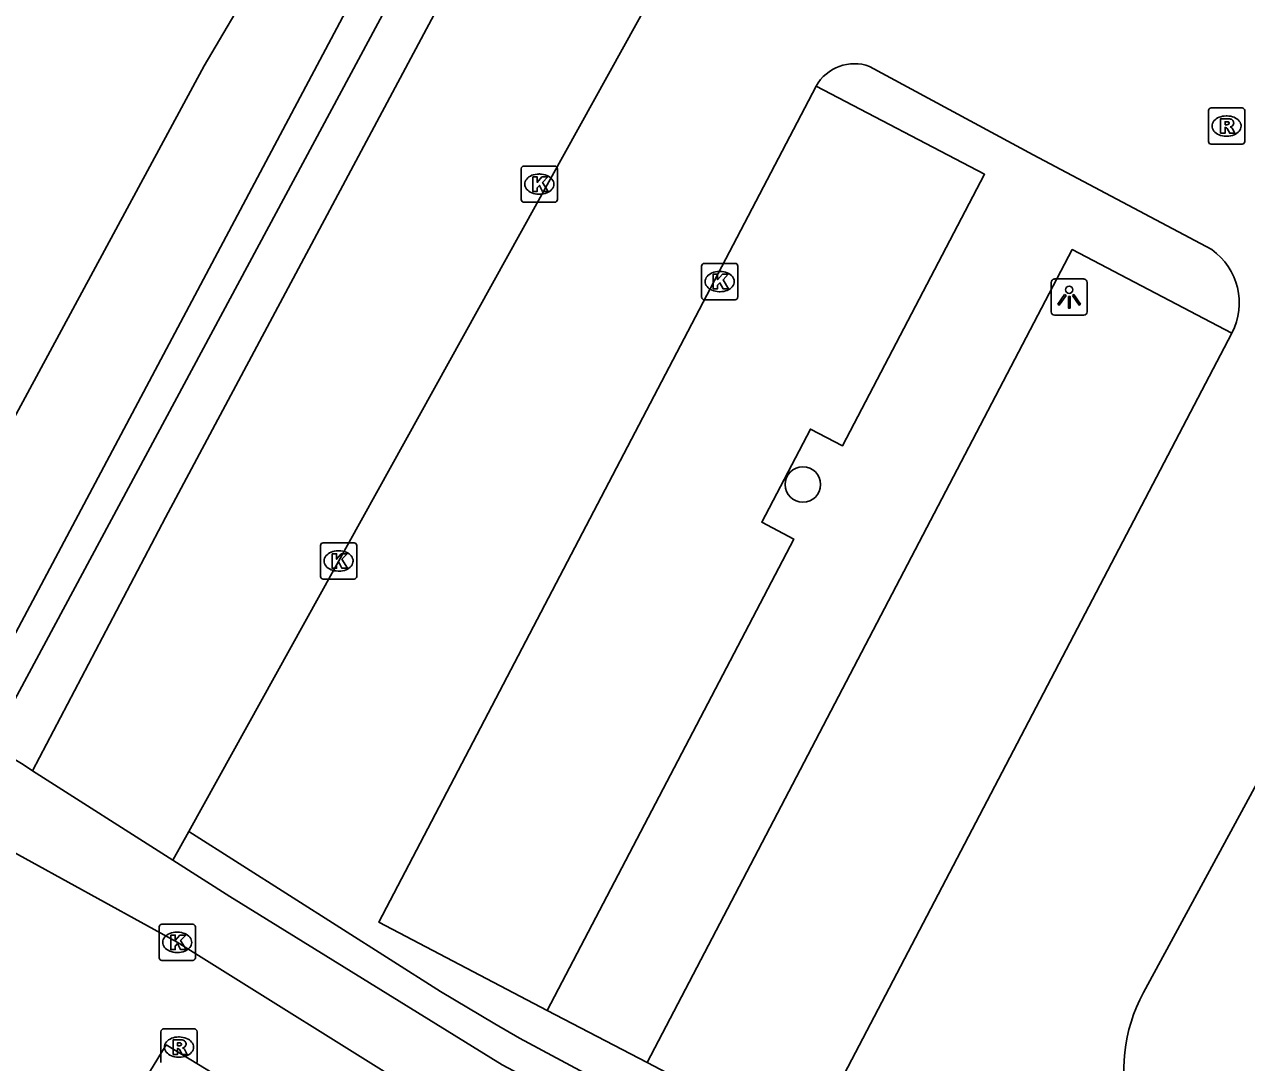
# Model space of a CAD drawing. Extents: x 159489 to 160304, y 383826 to 384530.
# Drawn here: x 159816.26 to 159850, y 384002.82 to 384031.47 of the extents above; entities that cross this region are included whole.
import ezdxf

# ---------------------------------------------------------------- set-up
doc = ezdxf.new("R2010")
doc.units = 0
for name, color, linetype in [('IMGEO_Boom', 7, 'Continuous'), ('IMGEO_Fietspad_gesloten', 7, 'Continuous'), ('IMGEO_Haag', 7, 'Continuous'), ('IMGEO_Kolk', 7, 'Continuous'), ('IMGEO_Lichtpunt', 7, 'Continuous'), ('IMGEO_OVBaan_gesloten', 7, 'Continuous'), ('IMGEO_Parkeervlak_open', 7, 'Continuous'), ('IMGEO_Rijbaan_lokaal_open', 7, 'Continuous'), ('IMGEO_Rioolput', 7, 'Continuous'), ('IMGEO_Voetpad_open', 7, 'Continuous')]:
    doc.layers.add(name, color=color, linetype=linetype)

msp = doc.modelspace()

# ---------------------------------------------------------------- linework, layer by layer
at = {"layer": 'IMGEO_Boom'}
msp.add_circle((159837.749, 384018.776), 0.489, dxfattribs=at)
at = {"layer": 'IMGEO_Fietspad_gesloten'}
for points in [[(159810.974, 384011.376), (159812.526, 384010.519), (159814.236, 384009.579), (159815.453, 384008.909), (159820.478, 384006.14), (159827.511, 384001.747), (159829.267, 384000.762), (159914.789, 383954.987)], [(159817.026, 383998.148), (159820.176, 384003.31), (159821.912, 384002.251)]]:
    msp.add_lwpolyline(points, dxfattribs=at)
at = {"layer": 'IMGEO_Haag'}
msp.add_lwpolyline([(159814.597, 384012.024), (159831.482, 384043.804)], dxfattribs=at)
at = {"layer": 'IMGEO_Kolk'}
for p, q in [((159829.972, 384026.64), (159829.972, 384027.492)), ((159830.047, 384027.566), (159830.899, 384027.566)), ((159830.973, 384027.492), (159830.973, 384026.64)), ((159830.46, 384027.346), (159830.485, 384027.346)), ((159830.483, 384026.786), (159830.458, 384026.786)), ((159830.899, 384026.566), (159830.047, 384026.566)), ((159834.952, 384023.951), (159834.952, 384024.803)), ((159835.027, 384024.877), (159835.879, 384024.877)), ((159835.953, 384024.803), (159835.953, 384023.951)), ((159835.44, 384024.657), (159835.465, 384024.657)), ((159835.463, 384024.097), (159835.438, 384024.097)), ((159835.879, 384023.877), (159835.027, 384023.877)), ((159824.431, 384016.24), (159824.431, 384017.092)), ((159824.506, 384017.166), (159825.358, 384017.166)), ((159825.432, 384017.092), (159825.432, 384016.24)), ((159824.919, 384016.946), (159824.944, 384016.946)), ((159824.942, 384016.386), (159824.917, 384016.386)), ((159825.358, 384016.166), (159824.506, 384016.166)), ((159819.977, 384005.714), (159819.977, 384006.566)), ((159820.052, 384006.64), (159820.904, 384006.64)), ((159820.978, 384006.566), (159820.978, 384005.714)), ((159820.465, 384006.42), (159820.49, 384006.42)), ((159820.904, 384005.64), (159820.052, 384005.64)), ((159820.488, 384005.86), (159820.463, 384005.86))]:
    msp.add_line(p, q, dxfattribs=at)
for points in [[(159829.972, 384026.64), (159829.972, 384027.492)], [(159830.047, 384027.566), (159830.899, 384027.566)], [(159830.973, 384027.492), (159830.973, 384026.64)], [(159830.293, 384027.266), (159830.416, 384027.266), (159830.416, 384027.115), (159830.546, 384027.266), (159830.71, 384027.266), (159830.564, 384027.115), (159830.717, 384026.866), (159830.565, 384026.866), (159830.48, 384027.03), (159830.416, 384026.963), (159830.416, 384026.866), (159830.293, 384026.866), (159830.293, 384027.266)], [(159830.899, 384026.566), (159830.047, 384026.566)], [(159834.952, 384023.951), (159834.952, 384024.803)], [(159835.027, 384024.877), (159835.879, 384024.877)], [(159835.953, 384024.803), (159835.953, 384023.951)], [(159835.273, 384024.577), (159835.396, 384024.577), (159835.396, 384024.426), (159835.526, 384024.577), (159835.69, 384024.577), (159835.544, 384024.426), (159835.697, 384024.177), (159835.545, 384024.177), (159835.46, 384024.341), (159835.396, 384024.274), (159835.396, 384024.177), (159835.273, 384024.177), (159835.273, 384024.577)], [(159835.879, 384023.877), (159835.027, 384023.877)], [(159824.431, 384016.24), (159824.431, 384017.092)], [(159824.506, 384017.166), (159825.358, 384017.166)], [(159825.432, 384017.092), (159825.432, 384016.24)], [(159824.752, 384016.866), (159824.875, 384016.866), (159824.875, 384016.715), (159825.005, 384016.866), (159825.169, 384016.866), (159825.023, 384016.715), (159825.176, 384016.466), (159825.024, 384016.466), (159824.939, 384016.63), (159824.875, 384016.563), (159824.875, 384016.466), (159824.752, 384016.466), (159824.752, 384016.866)], [(159825.358, 384016.166), (159824.506, 384016.166)], [(159819.977, 384005.714), (159819.977, 384006.566)], [(159820.052, 384006.64), (159820.904, 384006.64)], [(159820.978, 384006.566), (159820.978, 384005.714)], [(159820.298, 384006.34), (159820.421, 384006.34), (159820.421, 384006.189), (159820.551, 384006.34), (159820.715, 384006.34), (159820.569, 384006.189), (159820.722, 384005.94), (159820.57, 384005.94), (159820.485, 384006.104), (159820.421, 384006.037), (159820.421, 384005.94), (159820.298, 384005.94), (159820.298, 384006.34)], [(159820.904, 384005.64), (159820.052, 384005.64)]]:
    msp.add_lwpolyline(points, dxfattribs=at)
for centre, start, end in [((159830.049, 384027.49), 91.552, 178.448), ((159830.049, 384027.49), 91.552, 178.448), ((159830.897, 384027.49), 1.552, 88.448), ((159830.897, 384027.49), 1.552, 88.448), ((159830.049, 384026.642), 181.552, 268.448), ((159830.049, 384026.642), 181.552, 268.448), ((159830.897, 384026.642), 271.552, 358.448), ((159830.897, 384026.642), 271.552, 358.448), ((159835.029, 384024.801), 91.552, 178.448), ((159835.029, 384024.801), 91.552, 178.448), ((159835.877, 384024.801), 1.552, 88.448), ((159835.877, 384024.801), 1.552, 88.448), ((159835.029, 384023.953), 181.552, 268.448), ((159835.029, 384023.953), 181.552, 268.448), ((159835.877, 384023.953), 271.552, 358.448), ((159835.877, 384023.953), 271.552, 358.448), ((159824.508, 384017.09), 91.552, 178.448), ((159824.508, 384017.09), 91.552, 178.448), ((159825.356, 384017.09), 1.552, 88.448), ((159825.356, 384017.09), 1.552, 88.448), ((159824.508, 384016.242), 181.552, 268.448), ((159824.508, 384016.242), 181.552, 268.448), ((159825.356, 384016.242), 271.552, 358.448), ((159825.356, 384016.242), 271.552, 358.448), ((159820.054, 384006.564), 91.552, 178.448), ((159820.054, 384006.564), 91.552, 178.448), ((159820.902, 384006.564), 1.552, 88.448), ((159820.902, 384006.564), 1.552, 88.448), ((159820.054, 384005.716), 181.552, 268.448), ((159820.054, 384005.716), 181.552, 268.448), ((159820.902, 384005.716), 271.552, 358.448), ((159820.902, 384005.716), 271.552, 358.448)]:
    msp.add_arc(centre, 0.0765, start, end, dxfattribs=at)
for centre, major_axis, ratio, start_param, end_param in [((159830.459, 384027.066), (-0.387, 0.002), 0.722429, 4.712389, 7.853982), ((159830.484, 384027.066), (-0.39, 0.002), 0.717154, 1.570796, 4.712389), ((159835.439, 384024.377), (-0.387, 0.002), 0.722429, 4.712389, 7.853982), ((159835.464, 384024.377), (-0.39, 0.002), 0.717154, 1.570796, 4.712389), ((159824.918, 384016.666), (-0.387, 0.002), 0.722429, 4.712389, 7.853982), ((159824.943, 384016.666), (-0.39, 0.002), 0.717154, 1.570796, 4.712389), ((159820.464, 384006.14), (-0.387, 0.002), 0.722429, 4.712389, 7.853982), ((159820.489, 384006.14), (-0.39, 0.002), 0.717154, 1.570796, 4.712389)]:
    msp.add_ellipse(centre, major_axis=major_axis, ratio=ratio, start_param=start_param, end_param=end_param, dxfattribs=at)
at = {"layer": 'IMGEO_Lichtpunt'}
for p, q in [((159845.503, 384024.448), (159844.695, 384024.448)), ((159845.503, 384024.448), (159844.695, 384024.448)), ((159844.601, 384024.353), (159844.601, 384023.546)), ((159844.601, 384024.353), (159844.601, 384023.546)), ((159845.597, 384023.546), (159845.597, 384024.353)), ((159845.597, 384023.546), (159845.597, 384024.353)), ((159844.695, 384023.452), (159845.503, 384023.452)), ((159844.695, 384023.452), (159845.503, 384023.452))]:
    msp.add_line(p, q, dxfattribs=at)
for points in [[(159844.975, 384024.017), (159845.014, 384023.989), (159844.826, 384023.727), (159844.788, 384023.754), (159844.975, 384024.017)], [(159845.077, 384023.969), (159845.124, 384023.969), (159845.124, 384023.647), (159845.077, 384023.647), (159845.077, 384023.969)], [(159845.187, 384023.989), (159845.225, 384024.016), (159845.412, 384023.754), (159845.373, 384023.726), (159845.187, 384023.989)]]:
    msp.add_lwpolyline(points, dxfattribs=at)
msp.add_circle((159845.1, 384024.151), 0.0994, dxfattribs=at)
for centre, start, end in [((159844.695, 384024.353), 90, 180), ((159844.695, 384024.353), 90, 180), ((159845.503, 384024.353), 0, 90), ((159845.503, 384024.353), 0, 90), ((159844.695, 384023.546), 180, 270), ((159844.695, 384023.546), 180, 270), ((159845.503, 384023.546), 270, 0), ((159845.503, 384023.546), 270, 360)]:
    msp.add_arc(centre, 0.0946, start, end, dxfattribs=at)
at = {"layer": 'IMGEO_OVBaan_gesloten'}
msp.add_lwpolyline([(159825.117, 384037.509), (159822.613, 384032.7), (159821.217, 384030.334), (159812.088, 384013.422)], dxfattribs=at)
at = {"layer": 'IMGEO_Parkeervlak_open'}
for points in [[(159838.114, 384029.773), (159842.766, 384027.339), (159838.842, 384019.84), (159837.956, 384020.304), (159836.612, 384017.734), (159837.498, 384017.271), (159830.692, 384004.263)], [(159833.446, 384002.823), (159845.185, 384025.259), (159849.589, 384022.955)], [(159820.795, 384009.203), (159820.356, 384008.411)]]:
    msp.add_lwpolyline(points, dxfattribs=at)
at = {"layer": 'IMGEO_Rijbaan_lokaal_open'}
for points in [[(159860.731, 384081.261), (159820.795, 384009.203)], [(159839.591, 384030.317), (159844.105, 384027.879), (159849.035, 384025.258)], [(159830.692, 384004.263), (159826.04, 384006.697), (159838.114, 384029.773)], [(159849.589, 384022.955), (159837.85, 384000.518), (159833.446, 384002.823)], [(159847.152, 384004.753), (159852.866, 384015.29)], [(159820.795, 384009.203), (159827.743, 384004.781), (159829.246, 384003.895), (159829.923, 384003.496), (159832.481, 384002.124)], [(159833.446, 384002.823), (159830.692, 384004.263)]]:
    msp.add_lwpolyline(points, dxfattribs=at)
for centre, radius, start, end in [((159839.175, 384029.17), 1.22, 70.0516, 150.3873), ((159847.993, 384023.789), 1.801, 332.4057, 54.646), ((159851.073, 384002.623), 4.462, 151.4865, 239.4211)]:
    msp.add_arc(centre, radius, start, end, dxfattribs=at)
at = {"layer": 'IMGEO_Rioolput'}
for p, q in [((159849.019, 384029.169), (159849.871, 384029.169)), ((159848.944, 384028.243), (159848.944, 384029.095)), ((159849.432, 384028.949), (159849.457, 384028.949)), ((159849.945, 384029.095), (159849.945, 384028.243)), ((159849.871, 384028.169), (159849.019, 384028.169)), ((159849.455, 384028.389), (159849.43, 384028.389)), ((159820.025, 384002.822), (159820.025, 384003.674)), ((159820.1, 384003.748), (159820.952, 384003.748)), ((159820.513, 384003.528), (159820.538, 384003.528)), ((159821.026, 384003.674), (159821.026, 384002.822)), ((159820.536, 384002.968), (159820.511, 384002.968))]:
    msp.add_line(p, q, dxfattribs=at)
for points in [[(159849.019, 384029.169), (159849.871, 384029.169)], [(159848.944, 384028.243), (159848.944, 384029.095)], [(159849.533, 384028.867), (159849.281, 384028.869), (159849.281, 384028.469)], [(159849.945, 384029.095), (159849.945, 384028.243)], [(159849.281, 384028.469), (159849.405, 384028.469), (159849.405, 384028.631), (159849.416, 384028.631)], [(159849.459, 384028.788), (159849.405, 384028.788), (159849.405, 384028.707)], [(159849.405, 384028.707), (159849.457, 384028.707)], [(159849.463, 384028.602), (159849.534, 384028.469), (159849.674, 384028.469), (159849.609, 384028.595)], [(159849.871, 384028.169), (159849.019, 384028.169)], [(159820.025, 384002.822), (159820.025, 384003.674)], [(159820.1, 384003.748), (159820.952, 384003.748)], [(159821.026, 384003.674), (159821.026, 384002.822)], [(159820.614, 384003.446), (159820.362, 384003.448), (159820.362, 384003.048)], [(159820.362, 384003.048), (159820.486, 384003.048), (159820.486, 384003.21), (159820.497, 384003.21)], [(159820.54, 384003.367), (159820.486, 384003.367), (159820.486, 384003.286)], [(159820.486, 384003.286), (159820.538, 384003.286)], [(159820.544, 384003.181), (159820.615, 384003.048), (159820.755, 384003.048), (159820.69, 384003.174)]]:
    msp.add_lwpolyline(points, dxfattribs=at)
for centre, radius, start, end in [((159849.021, 384029.093), 0.0765, 91.552, 178.448), ((159849.021, 384029.093), 0.0765, 91.552, 178.448), ((159849.869, 384029.093), 0.0765, 1.552, 88.448), ((159849.869, 384029.093), 0.0765, 1.552, 88.448), ((159849.532, 384028.757), 0.109, 350.3612, 89.416), ((159849.415, 384028.578), 0.0533, 26.0293, 88.6989), ((159849.441, 384028.896), 0.19, 274.7715, 282.9687), ((159849.465, 384028.692), 0.0964, 77.0061, 93.1865), ((159849.479, 384028.749), 0.0378, 276.6634, 79.6772), ((159849.53, 384028.757), 0.112, 277.5842, 350.9817), ((159849.514, 384028.542), 0.108, 29.5134, 73.7905), ((159849.021, 384028.245), 0.0765, 181.552, 268.448), ((159849.021, 384028.245), 0.0765, 181.552, 268.448), ((159849.869, 384028.245), 0.0765, 271.552, 358.448), ((159849.869, 384028.245), 0.0765, 271.552, 358.448), ((159820.102, 384003.672), 0.0765, 91.552, 178.448), ((159820.102, 384003.672), 0.0765, 91.552, 178.448), ((159820.95, 384003.672), 0.0765, 1.552, 88.448), ((159820.95, 384003.672), 0.0765, 1.552, 88.448), ((159820.496, 384003.157), 0.0533, 26.0293, 88.6989), ((159820.522, 384003.475), 0.19, 274.7715, 282.9687), ((159820.546, 384003.271), 0.0964, 77.0061, 93.1865), ((159820.56, 384003.328), 0.0378, 276.6634, 79.6772), ((159820.613, 384003.336), 0.109, 350.3612, 89.416), ((159820.611, 384003.336), 0.112, 277.5842, 350.9817), ((159820.595, 384003.121), 0.108, 29.5134, 73.7905)]:
    msp.add_arc(centre, radius, start, end, dxfattribs=at)
for centre, major_axis, ratio, start_param, end_param in [((159849.431, 384028.669), (-0.387, 0.002), 0.722429, 4.712389, 7.853982), ((159849.456, 384028.669), (-0.39, 0.002), 0.717154, 1.570796, 4.712389), ((159820.512, 384003.248), (-0.387, 0.002), 0.722429, 4.712389, 7.853982), ((159820.537, 384003.248), (-0.39, 0.002), 0.717154, 1.570796, 4.712389)]:
    msp.add_ellipse(centre, major_axis=major_axis, ratio=ratio, start_param=start_param, end_param=end_param, dxfattribs=at)
at = {"layer": 'IMGEO_Voetpad_open'}
for points in [[(159816.486, 384010.875), (159820.158, 384017.866), (159853.355, 384080.02)], [(159815.316, 384011.59), (159832.362, 384043.33), (159831.482, 384043.804)], [(159816.486, 384010.875), (159816.221, 384011.044), (159815.316, 384011.59)], [(159820.356, 384008.411), (159816.486, 384010.875)], [(159832.553, 384001.116), (159829.447, 384002.76), (159821.93, 384007.409), (159820.356, 384008.411)]]:
    msp.add_lwpolyline(points, dxfattribs=at)

doc.saveas('drawing.dxf')
